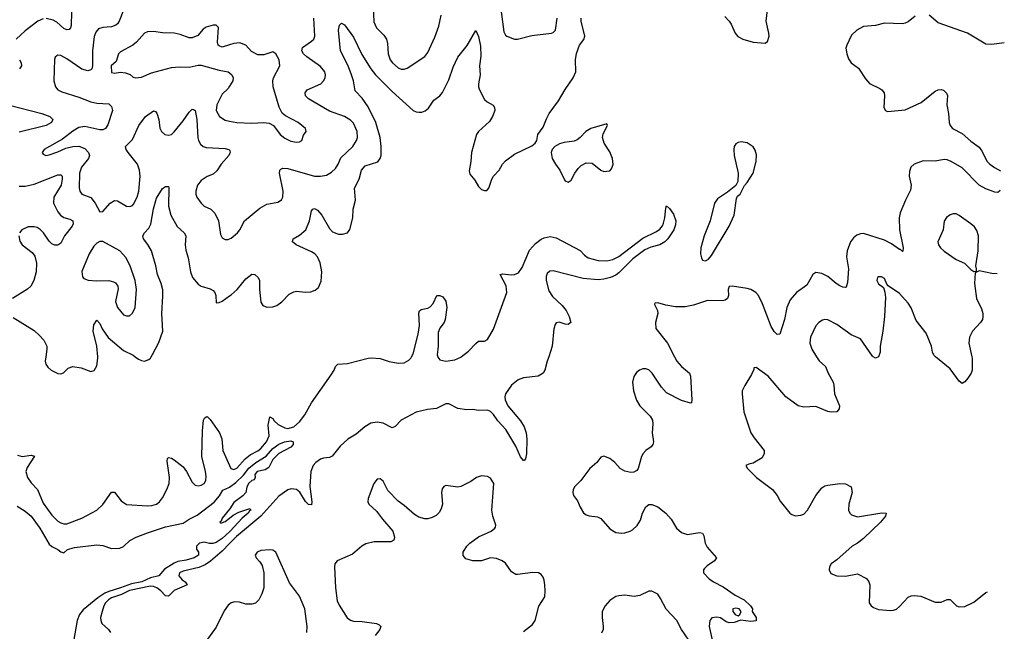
# Model space of a CAD drawing. Header units: inches. Extents: x 1682530 to 1839546, y 640742 to 791647.
# Tile 577 of 656: x 1828594 to 1835193, y 658158 to 662260. Entities that reach past the tile are written whole.
import ezdxf

# ---------------------------------------------------------------- set-up
doc = ezdxf.new("R2010")
doc.units = ezdxf.units.IN
doc.header["$MEASUREMENT"] = 0
for name, color, linetype in [('B8625', 7, 'Continuous'), ('B8626', 7, 'Continuous'), ('B8635', 7, 'Continuous'), ('B8636', 7, 'Continuous')]:
    doc.layers.add(name, color=color, linetype=linetype)

msp = doc.modelspace()

# ---------------------------------------------------------------- linework, layer by layer
at = {"layer": 'B8625', "color": 5}
for points, elevation in [([(1828769.4, 660000), (1828765.3, 659970), (1828768.9, 659950), (1828781.3, 659930), (1828803.8, 659910), (1828850, 659887.6), (1828870, 659885.7), (1828887.3, 659892.7), (1828918, 659922), (1828950, 659933.4), (1829004.9, 659924.9), (1829070, 659899.5), (1829091.7, 659908.3), (1829110, 659939.1), (1829117.5, 659990), (1829116.7, 660000)], 420), ([(1829367.9, 660000), (1829390, 659983.6), (1829410, 659973.4), (1829429.6, 659970.4), (1829458.8, 659981.2), (1829470, 659990.6), (1829475.6, 660000)], 420), ([(1828578.6, 659338.6), (1828610, 659330.1), (1828670, 659339.7), (1828692.1, 659332.1), (1828643.7, 659256.3), (1828633.8, 659230), (1828645.2, 659190), (1828670, 659154.6), (1828713.8, 659110), (1828750, 659016.5), (1828810, 658936.4), (1828850, 658897.9), (1828870, 658885.6), (1828890, 658879.2), (1828910, 658878.9), (1829010, 658917.7), (1829110, 658970.2), (1829151.4, 659008.6), (1829210, 659091.8), (1829230, 659090.3), (1829273.1, 659033.1), (1829310, 659008), (1829450, 658998.8), (1829478.6, 659001.4), (1829510, 659011.4), (1829530, 659026.5), (1829550, 659053.4), (1829579.8, 659110), (1829595, 659150), (1829598.5, 659190), (1829581.5, 659298.5), (1829583.3, 659316.7), (1829590, 659324.9), (1829610, 659320.4), (1829630, 659308.5), (1829690, 659260.3), (1829711, 659231), (1829750, 659158), (1829770, 659138), (1829790, 659134.4), (1829810, 659137.6), (1829830, 659148.5), (1829841.1, 659170), (1829843.3, 659196.7), (1829839.8, 659230), (1829815.3, 659330), (1829818, 659502), (1829826.7, 659573.3), (1829831.9, 659588.1), (1829843.3, 659596.7), (1829850, 659598), (1829870, 659578.4), (1829932.9, 659490), (1829947.5, 659450), (1829954.6, 659370), (1830000, 659270.6)], 380), ([(1828577.1, 658997.1), (1828630, 658964), (1828670, 658930.4), (1828728.4, 658850), (1828790, 658742.8), (1828810, 658727.3), (1828850, 658707.7), (1828870, 658690.8), (1828890, 658684.7), (1828913.8, 658706.2), (1828960.7, 658719.3), (1829110, 658737.4), (1829150, 658733.7), (1829210, 658714.4), (1829264.8, 658715.2), (1829290, 658727.3), (1829331.9, 658768.1), (1829375.3, 658790), (1829450, 658819.3), (1829570, 658858), (1829690, 658883), (1829729.4, 658910), (1829783.5, 658936.5), (1829896, 659024), (1829933.9, 659066.1), (1829955, 659105), (1829996.5, 659123.5), (1830000, 659126)], 360), ([(1830000, 658976.9), (1829950, 658916.2), (1829943.8, 658896.2), (1829936, 658890), (1829942.5, 658882.5), (1829970, 658894.9), (1830000, 658917.8)], 360), ([(1830000, 658826.1), (1829950, 658779.9), (1829910, 658753.1), (1829887.7, 658747.7), (1829866.8, 658746.8), (1829830, 658755.1), (1829798, 658750), (1829778, 658730), (1829778, 658710), (1829792, 658690), (1829791, 658670), (1829762.8, 658650), (1829710, 658634.3), (1829654.1, 658625.9), (1829630, 658615.4), (1829564.4, 658575.6), (1829526.2, 658530), (1829470, 658516.6), (1829411.8, 658490), (1829343.2, 658476.8), (1829268.9, 658448.9), (1829190, 658426.1), (1829165.2, 658414.8), (1829117.5, 658382.5), (1829018.6, 658301.4), (1828994.5, 658270), (1828978.6, 658230), (1828956.9, 658103.1)], 360), ([(1830000, 658747), (1829950, 658695.6), (1829871.6, 658628.4), (1829835.7, 658604.3), (1829793.5, 658586.5), (1829690, 658561.4), (1829665.8, 658550), (1829659.3, 658530), (1829683, 658503), (1829702.4, 658490), (1829716.4, 658470), (1829630, 658431), (1829590, 658393.5), (1829570, 658395.6), (1829539.8, 658430), (1829512.4, 658450), (1829490, 658458.6), (1829470, 658459.9), (1829330, 658431.5), (1829275, 658405), (1829210, 658382.7), (1829188.1, 658370), (1829169.1, 658350), (1829157.5, 658330), (1829145.6, 658290), (1829135.5, 658250), (1829136.3, 658230), (1829145.2, 658210), (1829189.2, 658170), (1829202, 658150)], 380), ([(1830000, 658341), (1829990, 658333.3), (1829963.8, 658296.2), (1829910, 658185.7), (1829811.4, 658050)], 420)]:
    msp.add_lwpolyline(points, dxfattribs=dict(at, elevation=elevation))
at = {"layer": 'B8626', "color": 5}
for points, elevation in [([(1829290, 662324.2), (1829260.2, 662250), (1829248.8, 662231.2), (1829237.5, 662222.5), (1829210, 662211.6), (1829150, 662207.4), (1829121.8, 662198.2), (1829103.6, 662176.4), (1829093.3, 662146.7), (1829080.8, 662050), (1829082.5, 661950), (1829076.9, 661930), (1829070, 661922.8), (1829050, 661917.3), (1829010, 661929.1), (1828910, 661998.5), (1828870, 662019.7), (1828850, 662022), (1828842, 662018), (1828832.3, 662007.7), (1828827.6, 661992.4), (1828822.3, 661850), (1828833.7, 661810), (1828850.2, 661790.2), (1828877, 661777), (1828990, 661741.2), (1829070, 661708.8), (1829110, 661699.8), (1829190, 661695), (1829210, 661678.4), (1829214.5, 661650), (1829184.9, 661555.1), (1829169.3, 661530.7), (1829150, 661521.5), (1829130, 661521.4), (1829030, 661542.9), (1828990, 661535.8), (1828950, 661513), (1828881, 661459), (1828757.3, 661390), (1828744, 661370), (1828750, 661358), (1828768.9, 661348.9), (1828790, 661352.7), (1828850, 661373.4), (1828902, 661398), (1828950.5, 661409.5), (1828990, 661411), (1829030, 661395.2), (1829055.8, 661370), (1829061.2, 661350), (1829055, 661330), (1829008.6, 661271.4), (1828994.6, 661230), (1828992.5, 661132.5), (1828997.6, 661110), (1829010, 661090.3), (1829070, 661068), (1829099.1, 661030), (1829130, 660970.8), (1829150, 660973.4), (1829199.7, 661030), (1829230, 661046.7), (1829250, 661045.5), (1829310, 661010.3), (1829332.1, 661007.9), (1829350, 661014.4), (1829357.1, 661022.9), (1829380.3, 661070), (1829391.1, 661108.9), (1829401.5, 661210), (1829397, 661250), (1829384.2, 661290), (1829319.7, 661370), (1829306.3, 661390), (1829302.9, 661410), (1829350, 661456.4), (1829392.7, 661550), (1829437.4, 661610), (1829490, 661648), (1829503.4, 661643.4), (1829512.8, 661632.8), (1829526.3, 661590), (1829532.9, 661532.9), (1829543.1, 661510), (1829566.8, 661490), (1829590, 661484.4), (1829610, 661490.4), (1829630, 661508.8), (1829690, 661581.2), (1829730, 661639.6), (1829750, 661660.3), (1829758.3, 661658.3), (1829770.1, 661650.1), (1829779.8, 661590), (1829788.1, 661468.1), (1829792.2, 661450), (1829805.5, 661425.5), (1829823.7, 661410), (1829842.9, 661402.9), (1829970, 661396.3), (1829996.3, 661390), (1830000, 661384.2)], 440), ([(1828941.8, 662310), (1828938.3, 662221.7), (1828934.7, 662205.3), (1828925.3, 662194.7), (1828910, 662191), (1828890, 662200.3), (1828842.6, 662242.6), (1828817.6, 662257.6), (1828770, 662268.2)], 420), ([(1828750, 662265.5), (1828714.9, 662250), (1828630, 662184.6), (1828570.2, 662130)], 420), ([(1830000, 662091.4), (1829950, 662076.2), (1829930, 662083.7), (1829924.5, 662090), (1829920.5, 662110), (1829926.6, 662206.6), (1829910, 662222.7), (1829890, 662223.6), (1829844, 662210), (1829824.1, 662195.9), (1829786.5, 662153.5), (1829750, 662138), (1829730, 662139.3), (1829670, 662161.4), (1829630, 662168.5), (1829550, 662171.3), (1829490, 662181.3), (1829450, 662178.7), (1829430, 662169.5), (1829377, 662110), (1829352.2, 662090), (1829270, 662043.5), (1829256.5, 662030), (1829239.9, 661980.1), (1829207.5, 661950), (1829210, 661906), (1829230, 661901.7), (1829270, 661907.8), (1829303.4, 661903.4), (1829333.1, 661893.1), (1829355.2, 661875.2), (1829370.4, 661870.4), (1829410, 661873.7), (1829476.8, 661903.2), (1829610, 661938.5), (1829663.9, 661943.9), (1829730, 661940.5), (1829790, 661955.5), (1829810, 661954.9), (1829930, 661920.7), (1829990, 661910.3), (1830000, 661902.6)], 460), ([(1828592.8, 661990), (1828603.6, 661970), (1828604.9, 661950), (1828592, 661930)], 420), ([(1830000, 661814.1), (1829990, 661797.4), (1829950, 661759.5), (1829915.2, 661690), (1829910.3, 661650), (1829932.4, 661610), (1829970, 661585.5), (1830000, 661579.8)], 460), ([(1828517.3, 661690), (1828741.6, 661630), (1828796.3, 661610), (1828815.3, 661590), (1828806, 661570), (1828770.4, 661550), (1828590, 661506.7)], 420), ([(1830000, 661361), (1829994.4, 661350), (1829944.5, 661290), (1829914.8, 661245.2), (1829890, 661223.8), (1829850, 661208.7), (1829810, 661182.2), (1829785.4, 661150), (1829774.2, 661110), (1829774.7, 661090), (1829782, 661070), (1829808.9, 661030), (1829830, 661010.3), (1829874.4, 660990), (1829902.3, 660962.3), (1829926.3, 660910), (1829940.3, 660820.3), (1829950, 660796), (1829970, 660784.9), (1829990, 660786), (1830000, 660790.4)], 440), ([(1828590, 661143.2), (1828630, 661143.5), (1828690, 661157.5), (1828850, 661219.7), (1828870, 661219.5), (1828877.3, 661210), (1828879.3, 661190), (1828872.4, 661150), (1828822.3, 661070), (1828820.5, 661030), (1828850, 660970.3), (1828868.1, 660948.1), (1828890, 660934.2), (1828930, 660922.4), (1828948.7, 660910), (1828951.3, 660890), (1828945.3, 660874.7), (1828893.1, 660810), (1828870, 660761.2), (1828850, 660747), (1828830, 660747.3), (1828810, 660756.2), (1828790, 660775.1), (1828752.1, 660830), (1828730, 660852.5), (1828710, 660865.3), (1828690, 660871.3), (1828650, 660871.2), (1828607.2, 660850), (1828591.7, 660830)], 420), ([(1829475.6, 660000), (1829484.7, 660015.3), (1829525.5, 660094.5), (1829552.2, 660170), (1829546.5, 660290), (1829554.1, 660405.9), (1829552.6, 660447.4), (1829542.6, 660490), (1829516.7, 660550), (1829505, 660610), (1829476, 660710), (1829452.7, 660752.7), (1829424.5, 660790), (1829418.3, 660810), (1829429.6, 660830), (1829459, 660861), (1829471.7, 660888.3), (1829490, 660990.8), (1829510, 661064), (1829550, 661126.8), (1829570, 661141), (1829590, 661142), (1829592.1, 661132.1), (1829592, 661010), (1829607.2, 660950), (1829650, 660872.2), (1829697, 660830), (1829707.8, 660810), (1829703.2, 660750), (1829706.8, 660713.2), (1829723, 660663), (1829739, 660570), (1829751.9, 660530), (1829790, 660485.8), (1829810, 660472.2), (1829870, 660455.2), (1829890, 660443.1), (1829900.8, 660430), (1829907.6, 660410), (1829910, 660362), (1829930, 660362.8), (1829950, 660373), (1830000, 660407.2)], 420), ([(1828587.8, 660810), (1828595.1, 660775.1), (1828610.4, 660750), (1828678, 660698), (1828694.3, 660674.3), (1828706.4, 660626.4), (1828704.1, 660570), (1828689.2, 660510), (1828667.9, 660472.1), (1828646.9, 660453.1), (1828546, 660390)], 420), ([(1828550, 660263), (1828690, 660176), (1828725, 660145), (1828755.5, 660110), (1828775, 660070), (1828776.2, 660050), (1828769.4, 660000)], 420), ([(1829116.7, 660000), (1829110.9, 660070.9), (1829085, 660170), (1829090, 660214), (1829110, 660244.9), (1829130, 660221.6), (1829146.2, 660186.2), (1829187.5, 660127.5), (1829290, 660042), (1829354.4, 660010), (1829367.9, 660000)], 420)]:
    msp.add_lwpolyline(points, dxfattribs=dict(at, elevation=elevation))
at = {"layer": 'B8626', "color": 5, "elevation": 440}
msp.add_lwpolyline([(1829130, 660772), (1829110, 660762), (1829090, 660740.9), (1829060.3, 660690), (1829010.5, 660570.5), (1829015.2, 660535.2), (1829024.4, 660524.4), (1829053.5, 660513.5), (1829108.2, 660508.2), (1829190.2, 660510.2), (1829222.8, 660502.8), (1829235.2, 660495.2), (1829252.2, 660472.2), (1829254.7, 660454.7), (1829236.5, 660370), (1829250, 660330.5), (1829290, 660281.6), (1829310, 660273), (1829330, 660274), (1829350, 660291), (1829367.3, 660330), (1829376.9, 660450), (1829366.9, 660510), (1829334.7, 660610), (1829304.9, 660664.9), (1829263.7, 660710), (1829150, 660771.6)], close=True, dxfattribs=at)
at = {"layer": 'B8635', "color": 5}
for points, elevation in [([(1832139.3, 660000), (1832129.1, 659970), (1832114, 659910), (1832102.6, 659890), (1832068.2, 659870), (1831970, 659857.5), (1831934.9, 659845.1), (1831890.7, 659809.3), (1831849.1, 659750), (1831845, 659730), (1831848.1, 659710), (1831866.4, 659670), (1831949.5, 659570), (1831974.7, 659530), (1831989.2, 659490), (1831993.6, 659446.4), (1831991.1, 659348.9), (1831984.9, 659315.1), (1831975.3, 659304.7), (1831970, 659303.6), (1831950, 659327.6), (1831920.1, 659400.1), (1831852.7, 659512.7), (1831797.9, 659570), (1831770, 659613), (1831750, 659633), (1831730, 659640.9), (1831670, 659639.8), (1831630, 659645.8), (1831590, 659642.7), (1831530, 659653.3), (1831470, 659683.5), (1831450, 659683.8), (1831386.6, 659653.4), (1831326, 659646), (1831250, 659628.1), (1831150, 659573.8), (1831110, 659531.1), (1831090, 659522.8), (1831030, 659553.5), (1830990, 659559.9), (1830946.3, 659553.7), (1830906.9, 659530), (1830850, 659480.1), (1830793.7, 659446.3), (1830741.2, 659398.8), (1830687.5, 659332.5), (1830670, 659323.4), (1830630, 659319.9), (1830610, 659312.5), (1830578, 659290), (1830560.4, 659270), (1830544.7, 659230), (1830538.9, 659130), (1830552.8, 659027.2), (1830550, 659006.3), (1830530, 659009.1), (1830510, 659028.4), (1830470.4, 659090.4), (1830450, 659109.2), (1830414, 659114), (1830390, 659106.3), (1830330, 659064.9), (1830210.3, 658929.7), (1830045.8, 658794.2), (1830000, 658747)], 380), ([(1830000, 659270.6), (1830009.4, 659250), (1830030, 659243.9), (1830050, 659253.4), (1830104.2, 659315.8), (1830137.6, 659342.4), (1830190, 659369.3), (1830210, 659385), (1830246.9, 659430), (1830265.3, 659470), (1830259.4, 659540.6), (1830270, 659595.5), (1830290, 659584.6), (1830299.3, 659570), (1830326.2, 659546.2), (1830370, 659523.3), (1830390, 659519.2), (1830430, 659529.3), (1830470, 659562.3), (1830505, 659610), (1830548.7, 659690), (1830681.7, 659878.3), (1830701.1, 659910), (1830710, 659934.9), (1830725.1, 659950), (1830790, 659954.1), (1830930, 659990.7), (1830950, 659991.9), (1831010, 659986.7), (1831070, 659968), (1831130, 659956.4), (1831170, 659958.5), (1831202.5, 659977.5), (1831214.5, 659990), (1831219.9, 660000)], 380), ([(1831395.8, 660000), (1831396.6, 659996.6), (1831410, 659979.3), (1831450, 659969.1), (1831510, 659978.3), (1831550, 659997.4), (1831553.4, 660000)], 380), ([(1832982.2, 660000), (1832998, 659970), (1833030, 659934.6), (1833082.4, 659890), (1833090.3, 659870.3), (1833099.3, 659710), (1833096, 659690), (1833090, 659687.3), (1833030, 659706.2), (1832930, 659757.2), (1832895.9, 659795.9), (1832833.3, 659890), (1832810, 659910.9), (1832790, 659918), (1832770, 659918), (1832748.4, 659910), (1832727.2, 659892.8), (1832710, 659866), (1832702.3, 659830), (1832707.1, 659770), (1832728.8, 659708.8), (1832750, 659670.4), (1832820.5, 659600.5), (1832834.9, 659574.9), (1832838.3, 659550), (1832833.1, 659490), (1832841.1, 659430), (1832837, 659410), (1832825.5, 659394.5), (1832790.2, 659369.8), (1832772, 659350), (1832761.1, 659330), (1832738.4, 659250), (1832730, 659236), (1832710, 659225.1), (1832690, 659223.6), (1832650, 659231.5), (1832619.5, 659250), (1832583.6, 659290), (1832550, 659317.4), (1832510, 659332), (1832490, 659326), (1832461.6, 659290), (1832415.8, 659250), (1832355.3, 659170), (1832313.7, 659130), (1832304, 659110), (1832300.9, 659090), (1832305.3, 659070), (1832333.5, 659033.5), (1832350.3, 658990), (1832373.7, 658953.7), (1832390, 658940.3), (1832410, 658932.8), (1832466.5, 658926.5), (1832490, 658915.6), (1832550, 658845.7), (1832590, 658821.3), (1832630, 658815.9), (1832650, 658818.9), (1832685.1, 658830), (1832700.2, 658839.8), (1832731.4, 658868.6), (1832755.4, 658904.6), (1832768.6, 658951.4), (1832790, 658994), (1832810, 659008), (1832830, 659008.4), (1832870, 658993.1), (1832925.7, 658950), (1832960.3, 658910), (1832996, 658850), (1833030, 658820.3), (1833070, 658807.8), (1833150, 658820.4), (1833170, 658817.3), (1833178.9, 658798.9), (1833188.7, 658750), (1833202, 658722), (1833264, 658650), (1833250.7, 658630), (1833202.2, 658597.8), (1833182, 658578), (1833176.4, 658570), (1833177.6, 658550), (1833215.6, 658510), (1833244, 658490), (1833310, 658456.3), (1833390, 658400.2), (1833450, 658370.3), (1833492.7, 658330), (1833504.9, 658310), (1833502.8, 658290), (1833530.6, 658250), (1833530.5, 658229.5), (1833495.3, 658224.7), (1833428.1, 658231.9), (1833383.6, 658216.4), (1833350, 658214.5), (1833330, 658222.2), (1833290, 658249.7), (1833267, 658253), (1833232.2, 658247.8), (1833220.4, 658230), (1833216.1, 658190), (1833245.4, 658050)], 420), ([(1833933.7, 660000), (1833951.5, 659971.5), (1833995, 659935), (1834011.8, 659890), (1834045.3, 659830), (1834051.8, 659810), (1834055.3, 659750), (1834088, 659670), (1834087.3, 659650), (1834071, 659630), (1834032.4, 659627.6), (1834010, 659631.5), (1833930, 659665.4), (1833850, 659662), (1833811.1, 659671.1), (1833729.7, 659729.7), (1833610, 659869.5), (1833530, 659928), (1833514, 659926), (1833514, 659914), (1833498.5, 659881.5), (1833453.4, 659806.6), (1833437.3, 659770), (1833435.5, 659750), (1833447.3, 659630), (1833494.9, 659490), (1833515.8, 659455.8), (1833584, 659370), (1833584, 659350), (1833570, 659321.2), (1833510, 659285.2), (1833480.7, 659279.3), (1833462, 659270), (1833471.3, 659250), (1833533.4, 659190), (1833640.4, 659110), (1833670.4, 659070), (1833690, 659031), (1833756, 658950), (1833770, 658940.7), (1833793.7, 658933.7), (1833830, 658936.3), (1833850, 658944.9), (1833875.1, 658970), (1833929.4, 659070), (1833970, 659120.7), (1833990, 659133.4), (1834010, 659139.1), (1834090, 659150.6), (1834130, 659146.8), (1834166.8, 659126.8), (1834173.4, 659090), (1834152.4, 659010), (1834148.6, 658971.4), (1834157.1, 658950), (1834170, 658938.4), (1834210, 658925.3), (1834373.2, 658953.2), (1834402, 658950), (1834397.3, 658930), (1834364.4, 658890), (1834250, 658779.7), (1834210.2, 658749.8), (1834172.7, 658730), (1834070, 658637), (1834033.4, 658610), (1834022.4, 658590), (1834019.3, 658570), (1834030, 658546.8), (1834070, 658530.7), (1834130, 658528.2), (1834210, 658543.8), (1834270, 658513), (1834285.5, 658490), (1834292.2, 658470), (1834286.8, 658350), (1834301, 658330), (1834317.5, 658317.5), (1834350, 658305.5), (1834430, 658297.3), (1834450, 658299.1), (1834470, 658307.7), (1834490, 658324.9), (1834550, 658386.8), (1834570, 658396.3), (1834590, 658399.1), (1834634.2, 658394.2), (1834730, 658354), (1834770, 658354.8), (1834810, 658371), (1834830, 658371.3), (1834872, 658330), (1834890, 658322.8), (1834930, 658325.5), (1834990, 658352.7), (1835070, 658418), (1835081.1, 658421.9)], 440), ([(1834350.2, 660000), (1834350, 659999.5), (1834330, 659989.6), (1834314.3, 660000)], 440), ([(1834975.8, 660000), (1834978, 659990), (1834977.4, 659910), (1834971.5, 659888.5), (1834950, 659855.1), (1834930, 659832.3), (1834910, 659819.3), (1834890, 659835.1), (1834830, 659917.6), (1834732.5, 660000)], 440), ([(1830000, 659126), (1830043.3, 659156.7), (1830094.4, 659205.6), (1830130, 659252.1), (1830177, 659290), (1830246.6, 659333.4), (1830290, 659385.3), (1830330, 659413.2), (1830369.3, 659430), (1830410, 659435.6), (1830427.7, 659430), (1830426.7, 659410), (1830410, 659393.3), (1830331, 659350), (1830290.6, 659309.4), (1830263.4, 659256.6), (1830238.6, 659241.4), (1830186, 659230), (1830170.6, 659210), (1830171.3, 659190), (1830166, 659174), (1830150, 659169), (1830127.3, 659150), (1830116, 659124), (1830110, 659089.3), (1830090, 659067), (1830030, 659022.4), (1830001.4, 658978.6), (1830000, 658976.9)], 360), ([(1831970, 658156.1), (1832030, 658204.2), (1832048.3, 658230), (1832074.2, 658325.8), (1832113.1, 658390), (1832116.8, 658430), (1832114, 658470), (1832110, 658502), (1832102.2, 658522.2), (1832090, 658539.5), (1832071, 658551), (1832032.8, 658552.8), (1831930, 658538.2), (1831920.3, 658540.3), (1831890, 658556.3), (1831850, 658614.5), (1831827.6, 658630), (1831790, 658646), (1831749.3, 658650.7), (1831690, 658630.9), (1831630, 658631.8), (1831584.1, 658644.1), (1831566, 658666), (1831565.1, 658690), (1831589.7, 658730), (1831610, 658748.8), (1831668.5, 658791.5), (1831754.5, 658830), (1831779.5, 658850), (1831782.4, 658857.6), (1831785.6, 658870), (1831765.7, 658930), (1831758.7, 658970), (1831771.5, 659150), (1831750, 659186), (1831730, 659197), (1831690, 659202), (1831656, 659190), (1831617.7, 659162.3), (1831550, 659129.5), (1831530, 659125.1), (1831450, 659137), (1831436, 659130), (1831426.1, 659113.9), (1831422, 659090), (1831427.2, 659010), (1831419.6, 658980.4), (1831405.3, 658954.7), (1831384.6, 658935.4), (1831358.6, 658921.4), (1831330, 658913.3), (1831310, 658912.9), (1831270, 658924.5), (1831240.5, 658940.5), (1831170, 659002.2), (1831129.6, 659030), (1831062.2, 659102.2), (1831030, 659166), (1831010, 659180.7), (1830990, 659179.5), (1830967.2, 659150), (1830930.3, 659050), (1830927.2, 659027.2), (1830933, 659010), (1830984.7, 658964.7), (1831025.5, 658910), (1831094.9, 658830), (1831105.7, 658790), (1831100.5, 658770), (1831081.3, 658758.7), (1830970, 658757.7), (1830914.2, 658745.8), (1830887.2, 658730), (1830825.1, 658674.9), (1830722.4, 658630), (1830706.5, 658610), (1830703.6, 658590), (1830709.3, 658449.3), (1830722.5, 658362.5), (1830734.6, 658334.6), (1830789.2, 658249.2), (1830810, 658232.2), (1830830, 658227.2), (1830890, 658224.6), (1830984.7, 658210), (1831002.5, 658202.5), (1831013.4, 658190), (1831008, 658170), (1830975.8, 658130)], 420), ([(1830000, 658917.8), (1830023.9, 658936.1), (1830063.1, 658956.9), (1830130, 658979.1), (1830139.1, 658979.1), (1830142.8, 658970), (1830133.4, 658966.6), (1830124.9, 658950), (1830083.9, 658916.1), (1830004.2, 658830), (1830000, 658826.1)], 360), ([(1830517.2, 658150), (1830521.1, 658190), (1830504.1, 658310), (1830470, 658394), (1830403, 658483), (1830310, 658689.3), (1830290, 658702.9), (1830270, 658705.6), (1830210, 658699.7), (1830186, 658690), (1830173, 658670), (1830179.1, 658650), (1830204, 658624), (1830219.6, 658599.6), (1830230.3, 658550), (1830229.2, 658450), (1830216.5, 658410), (1830196.9, 658370), (1830173.3, 658346.7), (1830150, 658340.6), (1830110, 658341), (1830067.1, 658352.9), (1830035.5, 658355.5), (1830010, 658348.7), (1830000, 658341)], 420), ([(1833078.3, 658098.3), (1833028.6, 658170), (1832997.5, 658230), (1832925.9, 658305.9), (1832890, 658378.7), (1832870, 658408.2), (1832830, 658428.4), (1832810, 658426.9), (1832750, 658398.9), (1832711.5, 658391.5), (1832650, 658400.5), (1832610, 658396.9), (1832590, 658391.5), (1832550, 658365.6), (1832517.1, 658330), (1832497.6, 658290), (1832497.4, 658250), (1832505.3, 658190), (1832504.2, 658170), (1832493.8, 658146.2)], 420)]:
    msp.add_lwpolyline(points, dxfattribs=dict(at, elevation=elevation))
at = {"layer": 'B8635', "color": 5, "elevation": 420}
msp.add_lwpolyline([(1833394.5, 658314.5), (1833374.8, 658310), (1833374.4, 658290), (1833390, 658270.5), (1833410, 658263), (1833421.2, 658270), (1833429.5, 658290), (1833417, 658310)], close=True, dxfattribs=at)
at = {"layer": 'B8636', "color": 5}
for points, elevation in [([(1830962.5, 662350), (1830966.6, 662246.6), (1830985.4, 662205.4), (1831035.3, 662155.3), (1831051.3, 662130), (1831059.5, 662099.5), (1831063.5, 662030), (1831076.5, 661990), (1831091.8, 661970), (1831130, 661937.6), (1831150, 661928.8), (1831170, 661927), (1831190, 661934.4), (1831310, 662012.2), (1831330, 662040.5), (1831377.1, 662142.9), (1831403.3, 662216.7), (1831419.2, 662290)], 440), ([(1831818.6, 662330), (1831838.4, 662178.4), (1831850, 662156), (1831858, 662150), (1831910, 662130.4), (1831930, 662128.7), (1832026.1, 662153.9), (1832159.3, 662170), (1832170, 662174), (1832185.1, 662190), (1832195.8, 662270)], 440), ([(1833320.2, 662280.2), (1833348.8, 662250), (1833363.1, 662230), (1833388.9, 662170), (1833407.3, 662147.3), (1833440.4, 662130), (1833510.4, 662110), (1833590, 662103.1), (1833606.4, 662113.6), (1833616.7, 662150), (1833616.2, 662170), (1833596.4, 662250), (1833606.3, 662326.3)], 420), ([(1830000, 660407.2), (1830010, 660414), (1830051, 660450), (1830110, 660523.1), (1830150, 660554), (1830170, 660552.2), (1830192.8, 660530), (1830200.2, 660510), (1830200.2, 660450), (1830210, 660366), (1830223.6, 660343.6), (1830250, 660332), (1830290, 660334), (1830316.4, 660343.6), (1830350, 660367.4), (1830400.2, 660419.8), (1830430, 660435.2), (1830450, 660438.8), (1830510, 660432.3), (1830545.5, 660434.5), (1830574.5, 660445.5), (1830595.5, 660464.5), (1830614.5, 660505.5), (1830617.8, 660570), (1830607.5, 660630), (1830590, 660669.7), (1830570.8, 660690.8), (1830550, 660704.2), (1830447.6, 660750), (1830421.6, 660770), (1830426, 660790), (1830470, 660815.8), (1830510.9, 660850), (1830537.1, 660910), (1830550, 660978.8), (1830559.3, 660990), (1830570, 660994.6), (1830590, 660983.1), (1830618.5, 660950), (1830670, 660859.5), (1830690, 660836.5), (1830730, 660822.2), (1830757.4, 660822.6), (1830790, 660830.5), (1830806.1, 660853.9), (1830827.7, 660930), (1830829.8, 660990), (1830843.5, 661050), (1830837.7, 661130), (1830869.8, 661190), (1830883.7, 661250), (1830910, 661278.9), (1830993.2, 661306.8), (1831010, 661328), (1831015.5, 661350), (1831016.2, 661410), (1831009.9, 661470), (1830980.2, 661570), (1830930, 661675.3), (1830890, 661734), (1830842, 661782), (1830830.7, 661849.3), (1830816.4, 661896.4), (1830794.1, 661954.1), (1830744.2, 662050), (1830729.8, 662190.2), (1830736.6, 662223.4), (1830750, 662237.3), (1830770, 662224.9), (1830830, 662142.3), (1830886.7, 662026.7), (1830947.8, 661930), (1830978.6, 661890), (1831090, 661779.3), (1831230, 661652), (1831250, 661641.1), (1831270, 661638.9), (1831290, 661640.3), (1831311.5, 661648.5), (1831332.7, 661667.3), (1831370, 661721.1), (1831409.8, 661750.2), (1831428.7, 661771.3), (1831470, 661855.8), (1831498.6, 661941.4), (1831530, 662008), (1831592.3, 662087.7), (1831650, 662186.8), (1831670, 662148), (1831682.9, 662082.9), (1831683.8, 662016.2), (1831675.9, 661950), (1831679.6, 661890), (1831668.1, 661830), (1831669.1, 661810), (1831675.3, 661790), (1831710, 661725.5), (1831728.1, 661708.1), (1831766.7, 661686.7), (1831775.6, 661670), (1831777.4, 661650), (1831763.9, 661610), (1831742.4, 661577.6), (1831669.1, 661510), (1831655.2, 661490), (1831623.1, 661370), (1831617.8, 661310), (1831605.4, 661245.4), (1831610, 661224.9), (1831643.8, 661183.8), (1831670, 661140.7), (1831690, 661122), (1831710, 661114), (1831725.2, 661114.8), (1831739.3, 661130), (1831758.7, 661190), (1831769.6, 661210), (1831807.6, 661250), (1831829.7, 661290), (1831850, 661313.4), (1831910, 661358.9), (1832026.1, 661413.9), (1832049.2, 661430.8), (1832060.3, 661450), (1832067.1, 661490), (1832101.7, 661538.3), (1832123.9, 661596.1), (1832142.4, 661630), (1832204.9, 661715.1), (1832250, 661791.7), (1832304.2, 661870), (1832320.9, 661910), (1832319.8, 661990), (1832326.5, 662033.5), (1832346.3, 662090), (1832374, 662126), (1832380.7, 662150), (1832356.1, 662250), (1832356.9, 662270)], 420), ([(1830000, 660790.4), (1830010, 660794.9), (1830054.5, 660830), (1830069.6, 660850), (1830100.5, 660910), (1830203.2, 660996.8), (1830250, 661023.5), (1830324.7, 661035.3), (1830348.5, 661051.5), (1830356.4, 661070), (1830358.8, 661110), (1830335.6, 661230), (1830336.9, 661250), (1830343, 661257), (1830356.6, 661263.4), (1830390, 661261.6), (1830570, 661210.2), (1830609.8, 661210.2), (1830650, 661217.4), (1830683.6, 661236.4), (1830710, 661261.1), (1830728.7, 661290), (1830746.1, 661333.9), (1830825.7, 661410), (1830852, 661450), (1830857.2, 661470), (1830854.6, 661510), (1830830, 661565.6), (1830810, 661586.9), (1830771.8, 661610), (1830670, 661647.4), (1830528.4, 661728.4), (1830509.7, 661750), (1830506.9, 661770), (1830520.5, 661790), (1830611.2, 661830), (1830631, 661850), (1830640.9, 661870), (1830643.5, 661890), (1830638.2, 661910), (1830610, 661945.3), (1830517.7, 662010), (1830495.1, 662030), (1830485.3, 662050), (1830490, 662073.7), (1830550, 662115.3), (1830564.7, 662130), (1830572.9, 662150), (1830564.8, 662270)], 440), ([(1834596, 662284), (1834550, 662246.2), (1834530, 662235.5), (1834510, 662231.7), (1834390, 662236.5), (1834330, 662220.9), (1834250, 662215), (1834204.4, 662190), (1834170, 662156.2), (1834137.6, 662090), (1834132.2, 662070), (1834138, 662030), (1834150, 661997.3), (1834166.7, 661970), (1834215.6, 661935.6), (1834262.6, 661862.6), (1834290, 661832.7), (1834359.4, 661799.4), (1834373.4, 661790), (1834388, 661770), (1834390.8, 661750), (1834386.8, 661670), (1834398, 661650), (1834410, 661644), (1834530, 661656.5), (1834635.5, 661704.5), (1834730, 661781.1), (1834750, 661790.3), (1834770, 661792.4), (1834786.7, 661786.7), (1834807, 661767), (1834811.7, 661751.7), (1834809, 661690), (1834819.5, 661630), (1834823.7, 661570), (1834830.4, 661550), (1834845.5, 661530), (1834910, 661495.9), (1834970, 661444.2), (1835024.8, 661404.8), (1835041.7, 661381.7), (1835078.2, 661310), (1835097.3, 661290), (1835128.2, 661268.2), (1835167.3, 661246.6)], 420), ([(1835193.5, 662103.7), (1835110, 662094.3), (1835070, 662096.8), (1834946.3, 662170), (1834750, 662238.7), (1834690.6, 662290.6)], 420), ([(1830000, 661579.8), (1830049.8, 661570.2), (1830150, 661566.2), (1830230.3, 661570.3), (1830264.9, 661564.9), (1830294.8, 661550), (1830340.5, 661490), (1830370, 661465.3), (1830410, 661445.7), (1830450, 661439.5), (1830470, 661441.6), (1830485.2, 661450), (1830495.5, 661484.5), (1830514, 661510), (1830509.2, 661530), (1830460.9, 661570), (1830375.5, 661615.5), (1830354, 661634), (1830333.5, 661673.5), (1830291.6, 661810), (1830289.8, 661850), (1830295.3, 661870), (1830337.2, 661950), (1830333.7, 661990), (1830311, 662031), (1830290, 662044.5), (1830230, 662025.1), (1830190, 662025.1), (1830147.2, 662047.2), (1830109.8, 662089.8), (1830070, 662105.4), (1830030, 662100.5), (1830000, 662091.4)], 460), ([(1830000, 661902.6), (1830016.5, 661890), (1830024.6, 661870), (1830021.5, 661850), (1830000, 661814.1)], 460), ([(1830000, 661384.2), (1830001.7, 661381.7), (1830004.6, 661370), (1830000, 661361)], 440), ([(1835163.4, 661117.3), (1835160.4, 661110), (1835150, 661100.5), (1835130, 661103), (1835070, 661124.8), (1835025.4, 661150), (1834910, 661265.8), (1834837.4, 661310), (1834810, 661320.7), (1834790, 661322), (1834730, 661311.6), (1834650, 661313.3), (1834590, 661290.7), (1834567.2, 661270), (1834557.2, 661242.8), (1834556.5, 661210), (1834570.2, 661150), (1834564.2, 661115.8), (1834530.3, 661050), (1834495.5, 660964.5), (1834488.1, 660931.9), (1834490.2, 660849.8), (1834514.6, 660730), (1834512.4, 660707.6), (1834510, 660705.2), (1834497.7, 660717.7), (1834490, 660718.7), (1834436.7, 660756.7), (1834390, 660782), (1834250, 660825.1), (1834230, 660824.4), (1834205.5, 660814.5), (1834183.2, 660796.8), (1834161.7, 660770), (1834140.2, 660710), (1834136.5, 660670), (1834150.1, 660590), (1834142, 660498), (1834133.8, 660466.2), (1834130, 660462.9), (1834110, 660465.4), (1834090, 660474.7), (1834065.7, 660490), (1834010, 660538.5), (1833970, 660558), (1833930, 660565.1), (1833910, 660552), (1833870, 660479.7), (1833799.5, 660430), (1833757.7, 660382.3), (1833735.6, 660330), (1833720.2, 660250), (1833688.3, 660151.7), (1833670, 660149.7), (1833650, 660168.4), (1833630, 660201.3), (1833573.4, 660353.4), (1833545.1, 660410), (1833527.8, 660430), (1833495.1, 660450), (1833470, 660457.1), (1833370, 660473.6), (1833350, 660470.8), (1833342.6, 660450), (1833345.5, 660410), (1833337.3, 660390), (1833321.3, 660378.7), (1833305.5, 660374.5), (1833203, 660377), (1833110, 660345.6), (1833054.2, 660334.2), (1832990, 660334.2), (1832924.7, 660344.7), (1832870, 660360.9), (1832850, 660358), (1832847.7, 660350), (1832868.2, 660310), (1832870.5, 660290), (1832854.4, 660230), (1832858.7, 660190), (1832934.9, 660090), (1832982.2, 660000)], 420), ([(1831553.4, 660000), (1831602.4, 660037.6), (1831650, 660089.2), (1831670, 660104.2), (1831710, 660104.7), (1831730, 660114.7), (1831770, 660183.8), (1831859.9, 660430), (1831855.2, 660475.2), (1831814, 660550), (1831830, 660556.3), (1831890, 660547.8), (1831910, 660550.1), (1831936.7, 660563.3), (1831962, 660598), (1832010, 660713.3), (1832050, 660758.4), (1832090, 660788.3), (1832110, 660797.5), (1832150, 660805.1), (1832190, 660795.9), (1832350, 660711.6), (1832380.1, 660680.1), (1832403.7, 660663.7), (1832470, 660644), (1832530, 660642.1), (1832570, 660651.9), (1832610, 660671.9), (1832770, 660795.4), (1832861.3, 660838.7), (1832885.1, 660854.9), (1832903, 660877), (1832910, 660896), (1832917.8, 660930), (1832923.7, 660996.3), (1832930, 661011.3), (1832950, 660993), (1832976.4, 660956.4), (1832991.3, 660911.3), (1832990, 660885.2), (1832977.9, 660850), (1832937.2, 660790), (1832918.3, 660770), (1832884, 660750), (1832824.5, 660735.5), (1832783.4, 660716.6), (1832703.9, 660656.1), (1832610, 660562.3), (1832590, 660546.8), (1832554.5, 660530), (1832510, 660519.6), (1832470, 660516.4), (1832370, 660525.1), (1832170, 660575.5), (1832147.2, 660572.8), (1832130, 660558), (1832123.1, 660536.9), (1832121.6, 660510), (1832141.5, 660441.5), (1832164.3, 660404.3), (1832230, 660343.7), (1832256.5, 660310), (1832276.5, 660270), (1832286.8, 660230), (1832270, 660216), (1832250, 660217.6), (1832210, 660231.1), (1832190, 660226), (1832183.6, 660216.4), (1832174.2, 660185.8), (1832163.1, 660070), (1832139.3, 660000)], 380), ([(1834732.5, 660000), (1834720.7, 660010), (1834711.5, 660030), (1834705.4, 660070), (1834670, 660157.2), (1834603, 660243), (1834570, 660326.6), (1834550, 660358.7), (1834490, 660423.6), (1834414, 660474), (1834405.2, 660485.2), (1834390, 660524), (1834370, 660535.1), (1834350, 660536.2), (1834343, 660530), (1834338, 660510), (1834350, 660487.7), (1834382.8, 660462.8), (1834393.7, 660433.7), (1834397.6, 660397.6), (1834390.3, 660270), (1834378.6, 660170), (1834361.5, 660070), (1834360.3, 660030), (1834350.2, 660000)], 440), ([(1835146.2, 660556.1), (1835110, 660558.9), (1835024.7, 660575.3), (1834998, 660562), (1834993.7, 660490), (1835007.6, 660390), (1835041.1, 660321.1), (1835050.3, 660290), (1835050.4, 660270), (1835046.4, 660250), (1835034.9, 660230), (1834980.3, 660170), (1834960.9, 660130), (1834956.5, 660090), (1834975.8, 660000)], 440), ([(1831219.9, 660000), (1831230, 660018.9), (1831265.6, 660150), (1831274, 660210), (1831269.1, 660290.9), (1831272.6, 660307.4), (1831283.8, 660316.2), (1831330, 660325.3), (1831345, 660335), (1831364.2, 660355.8), (1831390, 660410.7), (1831410, 660410.5), (1831430, 660400.5), (1831450, 660373), (1831457.5, 660330), (1831446.5, 660250), (1831439, 660230), (1831409.6, 660190.4), (1831397.9, 660162.1), (1831398.3, 660070), (1831392.8, 660012.8), (1831395.8, 660000)], 380), ([(1834314.3, 660000), (1834310, 660002.9), (1834230, 660120.4), (1834166.5, 660146.5), (1834070, 660216.9), (1834010, 660248), (1833990, 660249.6), (1833974.7, 660245.3), (1833950, 660229.6), (1833930, 660206.6), (1833894.6, 660130), (1833890.3, 660090), (1833902.6, 660050), (1833933.7, 660000)], 440)]:
    msp.add_lwpolyline(points, dxfattribs=dict(at, elevation=elevation))
for points, elevation in [([(1832530, 661562), (1832423, 661530), (1832388.8, 661510), (1832351, 661469), (1832330, 661453.7), (1832310, 661446), (1832243.4, 661436.6), (1832212.4, 661427.6), (1832180.5, 661410), (1832163.8, 661390), (1832155.8, 661370), (1832162.6, 661330), (1832184.6, 661290), (1832214.9, 661250), (1832245.5, 661185.5), (1832250, 661178.8), (1832270, 661170.7), (1832290, 661182.8), (1832314.3, 661230), (1832337.7, 661262.3), (1832358.2, 661281.8), (1832390, 661300.3), (1832430, 661297.8), (1832490, 661250.4), (1832510, 661241.7), (1832550, 661247.4), (1832560.3, 661259.7), (1832570.6, 661289.4), (1832567.7, 661330), (1832550, 661373), (1832511.1, 661431.1), (1832500.7, 661470), (1832505.7, 661494.3), (1832533.6, 661550)], 420), ([(1833430, 661441), (1833410, 661437.2), (1833393.4, 661426.6), (1833382.8, 661410), (1833379.6, 661390), (1833382.8, 661350), (1833410.3, 661229.7), (1833406.2, 661173.8), (1833393, 661147), (1833337.8, 661102.2), (1833270, 661059.1), (1833250, 661029.5), (1833221.8, 660910), (1833182.4, 660810), (1833159.3, 660730), (1833158, 660690), (1833162.8, 660662.8), (1833170, 660648), (1833190, 660643.1), (1833210, 660654.9), (1833230, 660679.5), (1833350, 660876.3), (1833382.7, 660950), (1833398.5, 661061.5), (1833404.7, 661075.3), (1833422, 661090), (1833451.3, 661148.7), (1833470, 661167.7), (1833510, 661230.3), (1833530.9, 661310), (1833533.3, 661353.3), (1833524, 661384), (1833510, 661406.6), (1833470, 661433.1)], 420), ([(1834850, 660958.4), (1834830, 660952), (1834805.8, 660934.2), (1834790.4, 660909.6), (1834782.8, 660850), (1834748.9, 660770), (1834752, 660750), (1834765.3, 660730), (1834790, 660707.2), (1834870, 660652.7), (1834926.6, 660626.6), (1834970, 660584.7), (1834990, 660572), (1835006, 660574), (1835008, 660590), (1835002, 660610), (1835018, 660710), (1835019.7, 660810), (1835010, 660845.2), (1834994, 660870), (1834970, 660891.8), (1834890, 660947), (1834870, 660957)], 440)]:
    msp.add_lwpolyline(points, close=True, dxfattribs=dict(at, elevation=elevation))

doc.saveas('drawing.dxf')
